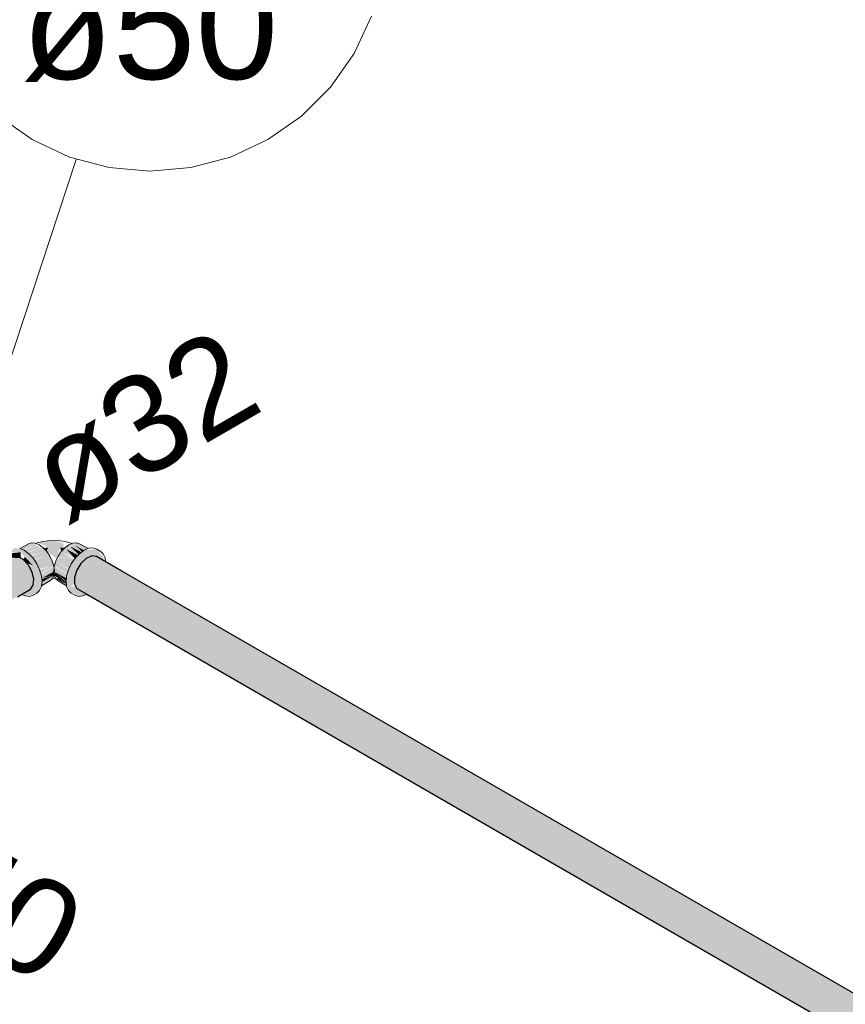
# Model space of a CAD drawing. Header units: millimetres. Extents: x 567 to 934, y -1 to 364.
# Tile 982 of 1056: x 749.15 to 750.85, y 196.26 to 198.3. Entities that reach past the tile are written whole.
import ezdxf

# ---------------------------------------------------------------- set-up
doc = ezdxf.new("R2010")
doc.units = ezdxf.units.MM
doc.header["$MEASUREMENT"] = 0
doc.linetypes.add('NULL', pattern=[0])
for name, color, linetype, lineweight in [('AF-Condutos', 140, 'Continuous', 25), ('AF-Conexões', 152, 'Continuous', 18), ('AF-Indicação coluna', 5, 'Continuous', 13), ('AF-Textos conduto', 7, 'Continuous', 9)]:
    doc.layers.add(name, color=color, linetype=linetype, lineweight=lineweight)
doc.styles.add('Arial', font='arial.ttf')

msp = doc.modelspace()

# ---------------------------------------------------------------- hatches: boundary and pattern name
at = {"layer": 'AF-Condutos', "linetype": 'Continuous'}
for points in [[(749.1319, 197.1899), (749.1247, 197.1857), (749.1247, 197.0968), (749.1687, 197.1213), (749.1745, 197.1295), (749.1757, 197.142), (749.1721, 197.1568), (749.1644, 197.1711), (749.1539, 197.1826)], [(749.2729, 197.1743), (755.4507, 193.6075), (749.2838, 197.1848)], [(749.2953, 197.19), (749.2838, 197.1848), (755.4616, 193.618)], [(755.4522, 193.6235), (749.2838, 197.1848), (755.4435, 193.6117)], [(749.3242, 197.1782), (749.2953, 197.19), (749.372, 197.1455), (755.4731, 193.6232)], [(749.3242, 197.1782), (749.3053, 197.1891), (749.2953, 197.19)], [(749.3053, 197.1891), (749.3578, 197.1587), (755.4831, 193.6223)], [(749.2596, 197.1456), (755.4374, 193.5788), (749.2643, 197.1605)], [(749.2643, 197.1605), (755.4421, 193.5937), (749.2729, 197.1743)], [(755.4289, 193.5838), (755.4345, 193.5981), (749.2643, 197.1605)], [(755.4347, 193.598), (755.4439, 193.6114), (749.2729, 197.1743)], [(755.4662, 193.6321), (749.3578, 197.1587), (755.4619, 193.6297)], [(749.2596, 197.1323), (755.4374, 193.5655), (749.2596, 197.1456)], [(755.4267, 193.5718), (755.43, 193.5831), (749.2596, 197.1456)], [(755.461, 193.6302), (749.372, 197.1455), (755.4534, 193.6227)], [(755.4278, 193.5711), (749.2596, 197.1323), (755.4271, 193.5648)], [(749.2596, 197.1323), (749.2643, 197.1229), (755.4421, 193.5561)]]:
    msp.add_hatch(color=151, dxfattribs=at).paths.add_polyline_path(points)
at = {"layer": 'AF-Conexões', "linetype": 'Continuous'}
for points in [[(749.2049, 197.2078), (749.2022, 197.1996), (749.2233, 197.1843), (749.23, 197.2078), (749.2386, 197.2062), (749.2364, 197.2158), (749.2174, 197.2222), (749.1833, 197.217), (749.1993, 197.2113)], [(749.1514, 197.1113), (749.1578, 197.1075), (749.1726, 197.1092), (749.1877, 197.1187), (749.1927, 197.1373), (749.1877, 197.1617), (749.174, 197.1853), (749.1554, 197.2018), (749.1368, 197.2068), (749.1247, 197.1974), (749.1481, 197.1976), (749.1745, 197.1698), (749.1663, 197.1691), (749.1777, 197.134)], [(749.1267, 197.1869), (749.1491, 197.1854), (749.1481, 197.1976), (749.1247, 197.1955)], [(749.1646, 197.2153), (749.1472, 197.2053), (749.1541, 197.2024), (749.1787, 197.2166)], [(749.1786, 197.2155), (749.1545, 197.2025), (749.1812, 197.2112)], [(749.1815, 197.2112), (749.1557, 197.2016), (749.1605, 197.1981)], [(749.1819, 197.2113), (749.1605, 197.1981), (749.191, 197.206)], [(749.1949, 197.2072), (749.1627, 197.1973), (749.1679, 197.1918), (749.2024, 197.1992)], [(749.1703, 197.1908), (749.1753, 197.1835), (749.2024, 197.1992)], [(749.2058, 197.189), (749.2024, 197.1992), (749.1753, 197.1835)], [(749.2049, 197.2078), (749.1959, 197.2061), (749.2022, 197.1995)], [(749.2348, 197.1978), (749.2259, 197.1897), (749.2587, 197.1822)], [(749.23, 197.2078), (749.2327, 197.1995), (749.2389, 197.2061)], [(749.2604, 197.1847), (749.24, 197.2072), (749.2324, 197.1992)], [(749.2481, 197.2131), (749.24, 197.2072), (749.2669, 197.1917)], [(749.2421, 197.2049), (749.2604, 197.1848), (749.2667, 197.1916)], [(749.285, 197.1109), (749.2685, 197.1204), (749.2613, 197.1288), (749.2531, 197.1252), (749.2544, 197.1567), (749.2986, 197.1897), (749.2837, 197.1847), (749.2899, 197.1905), (749.318, 197.1817), (749.3198, 197.1878), (749.3058, 197.2044), (749.2794, 197.2018), (749.2608, 197.1853), (749.2472, 197.1617), (749.2422, 197.1373), (749.2472, 197.1187), (749.2681, 197.1066)], [(749.2579, 197.215), (749.2481, 197.2131), (749.2742, 197.198)], [(749.251, 197.2101), (749.2675, 197.1931), (749.274, 197.1979)], [(749.2865, 197.2048), (749.2703, 197.2153), (749.2562, 197.2166), (749.2808, 197.2024)], [(749.2607, 197.2124), (749.2744, 197.1997), (749.2794, 197.2018)], [(749.1539, 197.1826), (749.1599, 197.176), (749.1745, 197.1698), (749.157, 197.1883)], [(749.2124, 197.179), (749.2089, 197.1897), (749.1761, 197.1823), (749.1776, 197.1716)], [(749.2139, 197.1793), (749.1824, 197.1726), (749.1867, 197.1636)], [(749.2171, 197.1688), (749.2139, 197.1793), (749.1867, 197.1636)], [(749.2178, 197.1688), (749.2475, 197.1623), (749.2222, 197.1786)], [(749.2209, 197.1793), (749.2481, 197.1636), (749.2524, 197.1726)], [(749.2225, 197.179), (749.2524, 197.1726), (749.2638, 197.1811), (749.2285, 197.1882)], [(749.2143, 197.1682), (749.1875, 197.1623), (749.1901, 197.1534)], [(749.1906, 197.1519), (749.2168, 197.1585), (749.2156, 197.168)], [(749.2167, 197.1584), (749.1911, 197.152), (749.192, 197.1438)], [(749.2158, 197.1497), (749.2181, 197.1588), (749.1929, 197.1442)], [(749.2167, 197.1588), (749.242, 197.1442), (749.2443, 197.1519), (749.2204, 197.1673)], [(749.218, 197.1578), (749.2422, 197.1377), (749.2429, 197.1437)], [(749.2474, 197.1623), (749.2205, 197.1682), (749.2435, 197.154)], [(749.2596, 197.1347), (749.2596, 197.1456), (749.2685, 197.1672), (749.2544, 197.1567), (749.2515, 197.1237)], [(749.1917, 197.1297), (749.2089, 197.1385), (749.2171, 197.1501), (749.1925, 197.1359)], [(749.1928, 197.1361), (749.2171, 197.1501), (749.1933, 197.1427)], [(749.2178, 197.1501), (749.2421, 197.1361), (749.2201, 197.156)], [(749.2178, 197.1501), (749.2429, 197.1319), (749.2424, 197.1359)], [(749.243, 197.1305), (749.2264, 197.1438), (749.2206, 197.1439)]]:
    msp.add_hatch(color=161, dxfattribs=at).paths.add_polyline_path(points)

# ---------------------------------------------------------------- linework, layer by layer
at = {"layer": 'AF-Condutos'}
for p, q in [((749.1491, 197.1854), (749.1424, 197.1892)), ((749.1539, 197.1826), (749.1491, 197.1854)), ((749.1644, 197.1711), (749.1539, 197.1826)), ((749.2838, 197.1848), (749.2729, 197.1743)), ((749.2953, 197.19), (749.2838, 197.1848)), ((749.3053, 197.1891), (749.2953, 197.19)), ((749.3577, 197.1588), (749.3053, 197.1891)), ((749.1721, 197.1568), (749.1644, 197.1711)), ((749.1757, 197.142), (749.1721, 197.1568)), ((749.2643, 197.1605), (749.2596, 197.1456)), ((749.2729, 197.1743), (749.2643, 197.1605)), ((755.4831, 193.6223), (749.3577, 197.1588)), ((749.1745, 197.1295), (749.1757, 197.142)), ((749.2596, 197.1456), (749.2596, 197.1323)), ((749.1503, 197.1107), (749.1687, 197.1213)), ((749.1687, 197.1213), (749.1745, 197.1295)), ((749.2596, 197.1323), (749.2643, 197.1229)), ((749.2643, 197.1229), (749.285, 197.1109)), ((749.1419, 197.1058), (749.1503, 197.1107)), ((749.285, 197.1109), (755.4421, 193.5561))]:
    msp.add_line(p, q, dxfattribs=at)
at = {"layer": 'AF-Conexões'}
for p, q in [((749.1941, 197.2197), (749.1833, 197.217)), ((749.2049, 197.2216), (749.1941, 197.2197)), ((749.2174, 197.2222), (749.2049, 197.2216)), ((749.23, 197.2216), (749.2174, 197.2222)), ((749.2407, 197.2197), (749.23, 197.2216)), ((749.2518, 197.2167), (749.2407, 197.2197)), ((749.1472, 197.2053), (749.1458, 197.2059)), ((749.1646, 197.2153), (749.1472, 197.2053)), ((749.1554, 197.2018), (749.1472, 197.2053)), ((749.1651, 197.1948), (749.1554, 197.2018)), ((749.1711, 197.2173), (749.1646, 197.2153)), ((749.1787, 197.2166), (749.1711, 197.2173)), ((749.1798, 197.2161), (749.1787, 197.2166)), ((749.1801, 197.216), (749.1798, 197.2161)), ((749.1833, 197.217), (749.1801, 197.216)), ((749.1868, 197.2131), (749.1801, 197.216)), ((749.1949, 197.2072), (749.1868, 197.2131)), ((749.2024, 197.1993), (749.1949, 197.2072)), ((749.2024, 197.1992), (749.2024, 197.1993)), ((749.2089, 197.1897), (749.2024, 197.1992)), ((749.2324, 197.1992), (749.2259, 197.1897)), ((749.24, 197.2072), (749.2324, 197.1992)), ((749.2481, 197.2131), (749.24, 197.2072)), ((749.2546, 197.2159), (749.2481, 197.2131)), ((749.2546, 197.2159), (749.2518, 197.2167)), ((749.2551, 197.2161), (749.2546, 197.2159)), ((749.2562, 197.2166), (749.2551, 197.2161)), ((749.2638, 197.2173), (749.2562, 197.2166)), ((749.2703, 197.2153), (749.2638, 197.2173)), ((749.2794, 197.2018), (749.2698, 197.1948)), ((749.2876, 197.2053), (749.2703, 197.2153)), ((749.2876, 197.2053), (749.2794, 197.2018)), ((749.2891, 197.2059), (749.2876, 197.2053)), ((749.2981, 197.2068), (749.2891, 197.2059)), ((749.3058, 197.2044), (749.2981, 197.2068)), ((749.313, 197.2002), (749.3058, 197.2044)), ((749.3146, 197.1988), (749.313, 197.2002)), ((749.319, 197.1947), (749.3146, 197.1988)), ((749.174, 197.1853), (749.1651, 197.1948)), ((749.1818, 197.174), (749.174, 197.1853)), ((749.2139, 197.1793), (749.2089, 197.1897)), ((749.2171, 197.1688), (749.2139, 197.1793)), ((749.2209, 197.1793), (749.2178, 197.1688)), ((749.2259, 197.1897), (749.2209, 197.1793)), ((749.2608, 197.1853), (749.2531, 197.174)), ((749.2698, 197.1948), (749.2608, 197.1853)), ((749.3222, 197.1876), (749.319, 197.1947)), ((749.3227, 197.1865), (749.3222, 197.1876)), ((749.3237, 197.1785), (749.3227, 197.1865)), ((749.1877, 197.1617), (749.1818, 197.174)), ((749.1914, 197.1492), (749.1877, 197.1617)), ((749.2174, 197.1653), (749.2167, 197.1588)), ((749.2167, 197.1588), (749.2174, 197.1531)), ((749.2174, 197.1653), (749.2171, 197.1688)), ((749.2178, 197.1688), (749.2174, 197.1653)), ((749.2181, 197.1588), (749.2174, 197.1653)), ((749.2174, 197.1531), (749.2181, 197.1588)), ((749.2472, 197.1617), (749.2435, 197.1492)), ((749.2531, 197.174), (749.2472, 197.1617)), ((749.1927, 197.1373), (749.1914, 197.1492)), ((749.1916, 197.1285), (749.2089, 197.1385)), ((749.1916, 197.1285), (749.1927, 197.1373)), ((749.2089, 197.1385), (749.2139, 197.1431)), ((749.2139, 197.1431), (749.2143, 197.144)), ((749.2143, 197.144), (749.2171, 197.1501)), ((749.2143, 197.144), (749.2206, 197.1439)), ((749.2171, 197.1501), (749.2174, 197.1531)), ((749.2174, 197.1531), (749.2178, 197.1501)), ((749.2178, 197.1501), (749.2206, 197.1439)), ((749.2206, 197.1439), (749.2209, 197.1431)), ((749.2209, 197.1431), (749.2259, 197.1385)), ((749.2259, 197.1385), (749.2433, 197.1285)), ((749.2435, 197.1492), (749.2422, 197.1373)), ((749.2422, 197.1373), (749.2433, 197.1285)), ((749.1818, 197.1132), (749.1877, 197.1187)), ((749.1877, 197.1187), (749.1914, 197.1269)), ((749.1914, 197.1269), (749.1916, 197.1285)), ((749.2433, 197.1285), (749.2435, 197.1269)), ((749.2435, 197.1269), (749.2472, 197.1187)), ((749.2472, 197.1187), (749.2531, 197.1132)), ((749.1503, 197.1107), (749.1578, 197.1075)), ((749.1578, 197.1075), (749.1668, 197.1066)), ((749.1668, 197.1066), (749.1745, 197.109)), ((749.1745, 197.109), (749.1818, 197.1132)), ((749.2531, 197.1132), (749.2604, 197.109)), ((749.2604, 197.109), (749.2681, 197.1066)), ((749.2681, 197.1066), (749.2771, 197.1075)), ((749.2771, 197.1075), (749.285, 197.1109))]:
    msp.add_line(p, q, dxfattribs=at)
at = {"layer": 'AF-Indicação coluna'}
msp.add_line((749.2632, 198.0096), (749.0767, 197.4435), dxfattribs=at)
msp.add_lwpolyline([(748.958, 198.3056), (748.9939, 198.2286), (749.0425, 198.1591), (749.1026, 198.0991), (749.1721, 198.0504), (749.2491, 198.0145), (749.3311, 197.9925), (749.4156, 197.9851), (749.5002, 197.9925), (749.5822, 198.0145), (749.6591, 198.0504), (749.7287, 198.0991), (749.7887, 198.1591), (749.8374, 198.2286), (749.8733, 198.3056)], dxfattribs=at)

# ---------------------------------------------------------------- texts
at = {"layer": 'AF-Indicação coluna', "linetype": 'NULL', "insert": (749.4156, 198.1696), "char_height": 0.22, "width": 1.059085, "attachment_point": 8, "line_spacing_factor": 0.6, "style": 'Arial'}
msp.add_mtext('ø50', dxfattribs=at)
at = {"layer": 'AF-Textos conduto', "linetype": 'NULL', "char_height": 0.2, "width": 0.962805, "attachment_point": 8, "line_spacing_factor": 0.6, "style": 'Arial'}
for s, insert, rotation in [('ø32', (749.4513, 197.37), 30.0001), ('ø50', (748.9857, 196.4154), 329.9999)]:
    msp.add_mtext(s, dxfattribs=dict(at, insert=insert, rotation=rotation))

doc.saveas('drawing.dxf')
